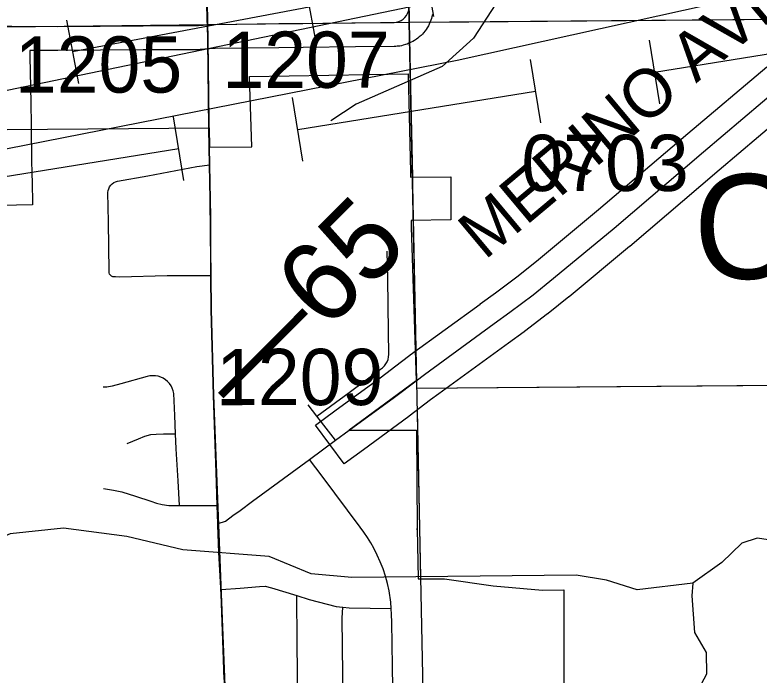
# Model space of a CAD drawing. Extents: x 23.6 to 68.7, y -63 to -29.
# Drawn here: x 44.182 to 45.109, y -47.394 to -46.572 of the extents above; entities that cross this region are included whole.
import ezdxf

# ---------------------------------------------------------------- set-up
doc = ezdxf.new("R2010")
doc.units = 0
for name, color, linetype in [('tdCoCityStreetMajor', 7, 'Continuous'), ('tdCoCityStreetMinor', 7, 'Continuous'), ('tdCoCorpBndry', 7, 'Continuous'), ('tdCoCorpTxt', 7, 'Continuous'), ('tdCoHydroRiver', 7, 'Continuous'), ('tdCoPipe', 7, 'Continuous'), ('tdCoPipe1', 7, 'Continuous'), ('tdCoPipe2', 7, 'Continuous'), ('tdCoPriCL', 7, 'Continuous'), ('tdCoPrimary', 7, 'Continuous'), ('tdCoPriNonDiv', 7, 'Continuous'), ('tdCoPriNonDivCL', 7, 'Continuous'), ('tdCoSecRdNmbr', 7, 'Continuous'), ('tdCoSecRdTxt', 7, 'Continuous'), ('tdCoSecRteBand', 7, 'Continuous'), ('tdCoSecRteCL', 7, 'Continuous'), ('tdCoSectLine', 7, 'Continuous'), ('tdCoSectLinePart', 7, 'Continuous'), ('tdCoSurfAsphalt', 7, 'Continuous'), ('tdCoSurfConc', 7, 'Continuous'), ('tdCoSurfGravel', 7, 'Continuous'), ('tdCoTwpBndry', 7, 'Continuous'), ('tdCoTwpBndryShd', 7, 'Continuous'), ('tdStHwyPriRefPost1', 7, 'Continuous'), ('tdStHwyPriRefPost5', 7, 'Continuous')]:
    doc.layers.add(name, color=color, linetype=linetype)

msp = doc.modelspace()

# ---------------------------------------------------------------- linework, layer by layer
at = {"layer": 'tdCoCityStreetMajor'}
msp.add_lwpolyline([(44.43533, -47.20498), (44.44421, -47.20219), (44.45368, -47.1952), (44.46246, -47.18871), (44.47794, -47.17738), (44.54883, -47.12549), (44.58151, -47.10141), (44.59843, -47.089)], dxfattribs=at)
at = {"layer": 'tdCoCityStreetMinor'}
for p, q in [((44.55816, -47.07134), (44.54723, -47.05726)), ((44.58151, -47.10141), (44.55816, -47.07134))]:
    msp.add_line(p, q, dxfattribs=at)
for points in [[(44.42653, -46.897), (44.37193, -46.89689), (44.31225, -46.89837), (44.30732, -46.89812), (44.30563, -46.89825), (44.30396, -46.89795), (44.30242, -46.89722), (44.30113, -46.89613), (44.30016, -46.89474), (44.29958, -46.89315), (44.29942, -46.89146), (44.29868, -46.82956), (44.29794, -46.79331), (44.29826, -46.79084), (44.29896, -46.78846), (44.30004, -46.78622), (44.30147, -46.78418), (44.3032, -46.78239), (44.3052, -46.78091), (44.30741, -46.77978), (44.30978, -46.77901), (44.34776, -46.77235), (44.40867, -46.76076), (44.42479, -46.75866)], [(44.55816, -47.07134), (44.59828, -47.04222), (44.63749, -47.01312), (44.63995, -47.01118), (44.64214, -47.00894), (44.64402, -47.00643), (44.64555, -47.00369), (44.64671, -47.00078), (44.64748, -46.99774), (44.64784, -46.99463), (44.64735, -46.96627), (44.64637, -46.90067), (44.64563, -46.86639)], [(44.38224, -47.09346), (44.38129, -47.07055), (44.38089, -47.06168), (44.38005, -47.04317), (44.37934, -47.03984), (44.37818, -47.03662), (44.37662, -47.03359), (44.37467, -47.03079), (44.37236, -47.02827), (44.36975, -47.02608), (44.36686, -47.02425), (44.36377, -47.02282), (44.36051, -47.02181), (44.35714, -47.02124), (44.35373, -47.02111), (44.35033, -47.02144), (44.34701, -47.02221), (44.31396, -47.03134), (44.30336, -47.03429), (44.2967, -47.03553), (44.29226, -47.03528)], [(44.3221, -47.10532), (44.33616, -47.09965), (44.34405, -47.09644), (44.35145, -47.09447), (44.35811, -47.09373), (44.36723, -47.09348), (44.38224, -47.09346)], [(44.38708, -47.1825), (44.38548, -47.15193), (44.38301, -47.11198), (44.38224, -47.09346)], [(44.6506, -47.31062), (44.6502, -47.30284), (44.64823, -47.28867), (44.64613, -47.27952), (44.64357, -47.27047), (44.64056, -47.26157), (44.63712, -47.25283), (44.63324, -47.24427), (44.62894, -47.23592), (44.62522, -47.22901), (44.62115, -47.2223), (44.61674, -47.21581), (44.61201, -47.20954), (44.56477, -47.14596), (44.54883, -47.12549)], [(44.29251, -47.16154), (44.30484, -47.16376), (44.3152, -47.16549), (44.33221, -47.17116), (44.35145, -47.17733), (44.3586, -47.17955), (44.3655, -47.18127), (44.37364, -47.1825), (44.38708, -47.1825)], [(44.38708, -47.1825), (44.40052, -47.1825), (44.43449, -47.1825)], [(44.43908, -47.28707), (44.46247, -47.28547), (44.48664, -47.28325), (44.49379, -47.283), (44.50168, -47.28497), (44.53304, -47.29471)], [(44.53549, -47.49885), (44.53451, -47.4302), (44.53352, -47.35276), (44.53304, -47.29471)], [(44.53304, -47.29471), (44.54853, -47.29952), (44.58232, -47.3084), (44.59033, -47.30926)], [(44.59271, -47.49857), (44.59098, -47.42773), (44.58975, -47.32292), (44.59033, -47.30926)], [(44.59033, -47.30926), (44.59835, -47.31013), (44.6506, -47.31062)], [(44.6537, -47.49826), (44.65355, -47.47212), (44.65315, -47.4363), (44.65217, -47.38256), (44.65138, -47.32784), (44.65099, -47.31839), (44.6506, -47.31062)]]:
    msp.add_lwpolyline(points, dxfattribs=at)
at = {"layer": 'tdCoCorpBndry'}
msp.add_lwpolyline([(44.17253, -46.71469), (44.4239, -46.71264), (44.42437, -46.73698), (44.4771, -46.73639), (44.4744, -46.64887), (44.67168, -46.64559), (44.6745, -46.76805), (44.67459, -46.77414), (44.72479, -46.77365), (44.72482, -46.82729), (44.67537, -46.82819), (44.67549, -46.83627), (44.6816, -47.02738), (44.59843, -47.089), (44.68233, -47.08889), (44.68301, -47.21306), (44.6831, -47.21107), (44.68436, -47.27368), (44.71704, -47.27404), (44.77779, -47.28278), (44.83884, -47.28807), (44.86565, -47.28771), (44.86561, -47.37656), (44.86544, -47.51672)], dxfattribs=at)
at = {"layer": 'tdCoHydroRiver'}
for points in [[(45.18828, -45.88685), (45.08634, -45.95728), (45.00781, -45.99907), (44.97332, -46.02465), (44.96411, -46.05158), (44.95201, -46.10694), (44.95079, -46.14484), (44.9402, -46.19387), (44.91684, -46.22725), (44.82612, -46.31493), (44.8106, -46.34349), (44.80139, -46.37041), (44.80848, -46.45243), (44.798, -46.51251), (44.78107, -46.55845), (44.75306, -46.60134), (44.71393, -46.63644), (44.60704, -46.68323), (44.57567, -46.70405)], [(45.50139, -47.16484), (45.46149, -47.1606), (45.41828, -47.1422), (45.38157, -47.13634), (45.35447, -47.13668), (45.27334, -47.16139), (45.23995, -47.17445), (45.21334, -47.19838), (45.17724, -47.21925), (45.14575, -47.22902), (45.10623, -47.22308), (45.08735, -47.22957), (45.06233, -47.25349), (45.02626, -47.27909)], [(45.02626, -47.27909), (44.95689, -47.28764), (44.91889, -47.27538), (44.88095, -47.26943), (44.60157, -47.27208), (44.55102, -47.26783), (44.49873, -47.24623), (44.39131, -47.23778), (44.32169, -47.22108), (44.24267, -47.21078), (44.17644, -47.21772), (44.11512, -47.24357), (44.05364, -47.25204), (43.96388, -47.27499), (43.92769, -47.28797), (43.89157, -47.30725), (43.86342, -47.33436), (43.85728, -47.35336), (43.83533, -47.36935), (43.79594, -47.37604)], [(45.02626, -47.27909), (45.02484, -47.29489), (45.02842, -47.34064), (45.04287, -47.36575), (45.04312, -47.39258), (45.02606, -47.42432)]]:
    msp.add_lwpolyline(points, dxfattribs=at)
at = {"layer": 'tdCoPipe'}
for points in [[(46.13384, -46.22766), (45.77671, -46.33515), (44.92551, -46.50974), (44.1163, -46.67771), (43.38688, -46.82044), (42.92001, -46.8308), (42.56187, -46.8739), (42.33804, -46.91719), (42.05097, -47.01969), (41.76718, -47.07384), (41.35148, -47.15394), (40.38237, -47.35221), (40.14235, -47.38565), (39.62333, -47.52549), (39.21251, -47.53105), (38.65254, -47.7459), (38.1901, -47.78435), (37.66629, -48.13554), (36.78259, -48.28432), (36.20062, -48.23985)], [(46.12145, -46.33448), (45.8873, -46.3578), (45.26428, -46.51117), (44.73291, -46.62907), (43.89358, -46.79343), (43.34186, -46.89148), (42.62588, -46.99578), (42.10647, -47.10949), (41.62221, -47.16234), (41.47986, -47.16025), (40.13146, -47.46025), (39.56835, -47.60069), (39.20335, -47.58752), (37.66702, -48.18383), (36.36022, -48.45302)]]:
    msp.add_lwpolyline(points, dxfattribs=at)
at = {"layer": 'tdCoPipe1'}
for p, q in [((44.9849, -46.68288), (44.97218, -46.60373)), ((44.8368, -46.70669), (44.82408, -46.62754)), ((44.54061, -46.75431), (44.52788, -46.67516)), ((44.39251, -46.77813), (44.37978, -46.69897))]:
    msp.add_line(p, q, dxfattribs=at)
for points in [[(44.97854, -46.6433), (45.27474, -46.59568)], [(44.53425, -46.71474), (44.83044, -46.66712)], [(44.08995, -46.78617), (44.38615, -46.73855)]]:
    msp.add_lwpolyline(points, dxfattribs=at)
at = {"layer": 'tdCoPipe2'}
for p, q in [((44.68861, -46.49538), (44.70347, -46.57416)), ((44.54121, -46.52318), (44.55606, -46.60195)), ((44.2464, -46.57877), (44.26126, -46.65755))]:
    msp.add_line(p, q, dxfattribs=at)
msp.add_lwpolyline([(44.54864, -46.56256), (44.25383, -46.61816)], dxfattribs=at)
at = {"layer": 'tdCoPriCL'}
msp.add_lwpolyline([(44.4427, -47.39905), (44.44146, -47.3623), (44.439, -47.29276), (44.4387, -47.28707), (44.43859, -47.28497), (44.43629, -47.24097), (44.43495, -47.20498), (44.43411, -47.1825), (44.43259, -47.14134), (44.43181, -47.11829), (44.42938, -47.04566), (44.42642, -46.93863), (44.42615, -46.897), (44.42568, -46.82347), (44.42442, -46.75866), (44.42399, -46.73698), (44.42353, -46.71345), (44.42352, -46.71262), (44.42223, -46.60349), (44.42187, -46.58466), (44.42091, -46.53437)], dxfattribs=at)
at = {"layer": 'tdCoPrimary'}
for p, q in [((44.4239, -46.71265), (44.4239, -46.71262)), ((44.4239, -46.71265), (44.4239, -46.71262)), ((44.42437, -46.73699), (44.4239, -46.71265)), ((44.42437, -46.73699), (44.4239, -46.71265)), ((44.43236, -47.12319), (44.43219, -47.11829)), ((44.43236, -47.12319), (44.43219, -47.11829))]:
    msp.add_line(p, q, dxfattribs=at)
for points in [[(44.42214, -46.57904), (44.42039, -46.48685), (44.41989, -46.42396), (44.4196, -46.41143), (44.41866, -46.37218), (44.41718, -46.29893), (44.41718, -46.28882), (44.41546, -46.25701), (44.41274, -46.23482), (44.41089, -46.22273), (44.40855, -46.20744), (44.40263, -46.17958), (44.39523, -46.15418), (44.38586, -46.12384), (44.37107, -46.08069), (44.34025, -45.99029)], [(44.42214, -46.57904), (44.42039, -46.48685), (44.41989, -46.42396), (44.4196, -46.41143), (44.41866, -46.37218), (44.41718, -46.29893), (44.41718, -46.28882), (44.41546, -46.25701), (44.41274, -46.23482), (44.41089, -46.22273), (44.40855, -46.20744), (44.40263, -46.17958), (44.39523, -46.15418), (44.38586, -46.12384), (44.37107, -46.08069), (44.34025, -45.99029)], [(44.44308, -47.39905), (44.44184, -47.3623), (44.43939, -47.29304), (44.43938, -47.29276), (44.43908, -47.28707), (44.43897, -47.28497), (44.43666, -47.24097), (44.43541, -47.20723), (44.43533, -47.20498), (44.43449, -47.1825), (44.43442, -47.1806), (44.43296, -47.14134), (44.43236, -47.12319), (44.43219, -47.11829), (44.42976, -47.04566), (44.4268, -46.93863), (44.42653, -46.897), (44.42632, -46.86428), (44.42606, -46.82347), (44.42479, -46.75866), (44.42437, -46.73699), (44.4239, -46.71265), (44.4239, -46.71262), (44.42384, -46.70978), (44.42261, -46.60349), (44.42225, -46.58466), (44.42214, -46.57904), (44.42039, -46.48685)], [(44.4239, -46.71262), (44.42384, -46.70978), (44.42261, -46.60349), (44.42225, -46.58466), (44.42214, -46.57904)], [(44.4239, -46.71262), (44.42384, -46.70978), (44.42261, -46.60349), (44.42225, -46.58466), (44.42214, -46.57904)], [(44.42632, -46.86428), (44.42606, -46.82347), (44.42479, -46.75866), (44.42437, -46.73699), (44.42437, -46.73699)], [(44.42632, -46.86428), (44.42606, -46.82347), (44.42479, -46.75866), (44.42437, -46.73699), (44.42437, -46.73699)], [(44.43219, -47.11829), (44.42976, -47.04566), (44.4268, -46.93863), (44.42653, -46.897), (44.42632, -46.86428)], [(44.43219, -47.11829), (44.42976, -47.04566), (44.4268, -46.93863), (44.42653, -46.897), (44.42632, -46.86428)], [(44.43449, -47.1825), (44.43442, -47.1806), (44.43296, -47.14134), (44.43236, -47.12319)], [(44.43449, -47.1825), (44.43442, -47.1806), (44.43296, -47.14134), (44.43236, -47.12319)], [(44.43939, -47.29304), (44.43938, -47.29276), (44.43908, -47.28707), (44.43897, -47.28497), (44.43666, -47.24097), (44.43541, -47.20723), (44.43533, -47.20498), (44.43449, -47.1825)], [(44.43939, -47.29304), (44.43938, -47.29276), (44.43908, -47.28707), (44.43897, -47.28497), (44.43666, -47.24097), (44.43541, -47.20723), (44.43533, -47.20498), (44.43449, -47.1825)], [(44.45605, -47.64075), (44.45596, -47.63939), (44.45146, -47.56896), (44.45077, -47.55693), (44.44956, -47.53574), (44.44944, -47.53374), (44.44751, -47.50015), (44.44604, -47.47155), (44.44308, -47.39905), (44.44184, -47.3623), (44.43939, -47.29304)], [(44.45605, -47.64075), (44.45596, -47.63939), (44.45146, -47.56896), (44.45077, -47.55693), (44.44956, -47.53574), (44.44944, -47.53374), (44.44751, -47.50015), (44.44604, -47.47155), (44.44308, -47.39905), (44.44184, -47.3623), (44.43939, -47.29304)]]:
    msp.add_lwpolyline(points, dxfattribs=at)
at = {"layer": 'tdCoPriNonDiv'}
msp.add_lwpolyline([(44.41684, -46.29892), (44.42227, -46.60348), (44.42646, -46.93862), (44.42942, -47.04565), (44.43904, -47.29275), (44.44717, -47.50015)], dxfattribs=at)
at = {"layer": 'tdCoPriNonDivCL'}
for points in [[(44.4427, -47.39905), (44.44146, -47.3623), (44.439, -47.29276), (44.4387, -47.28707), (44.43859, -47.28497), (44.43629, -47.24097), (44.43503, -47.20723), (44.43495, -47.20498), (44.43411, -47.1825), (44.43404, -47.1806), (44.43259, -47.14134), (44.43181, -47.11829), (44.42938, -47.04566), (44.42642, -46.93863), (44.42615, -46.897), (44.42568, -46.82347), (44.42442, -46.75866), (44.42442, -46.75866), (44.42399, -46.73699), (44.42399, -46.73699), (44.42352, -46.71265), (44.42352, -46.71262), (44.42346, -46.70978), (44.42223, -46.60349), (44.42187, -46.58466), (44.42176, -46.57904), (44.42001, -46.48685)], [(44.4427, -47.39905), (44.44146, -47.3623), (44.439, -47.29276), (44.4387, -47.28707), (44.43859, -47.28497), (44.43629, -47.24097), (44.43503, -47.20723), (44.43495, -47.20498), (44.43411, -47.1825), (44.43404, -47.1806), (44.43259, -47.14134), (44.43181, -47.11829), (44.42938, -47.04566), (44.42642, -46.93863), (44.42615, -46.897), (44.42568, -46.82347), (44.42442, -46.75866), (44.42399, -46.73699), (44.42399, -46.73699), (44.42352, -46.71265), (44.42352, -46.71262), (44.42346, -46.70978), (44.42223, -46.60349), (44.42187, -46.58466), (44.42176, -46.57904), (44.42001, -46.48685)]]:
    msp.add_lwpolyline(points, dxfattribs=at)
at = {"layer": 'tdCoSecRteBand'}
for points in [[(44.70214, -46.57162), (44.70145, -46.57456), (44.70093, -46.57676), (44.70008, -46.57886), (44.69895, -46.58166), (44.6981, -46.58376), (44.69695, -46.58571), (44.69541, -46.58831), (44.69426, -46.59027), (44.69282, -46.59203), (44.69093, -46.59434), (44.6895, -46.5961), (44.6878, -46.59764), (44.68557, -46.59965), (44.68389, -46.60117), (44.682, -46.60242), (44.67948, -46.60409), (44.6776, -46.60534), (44.67554, -46.60629), (44.6728, -46.60756), (44.67075, -46.60851), (44.66857, -46.60915), (44.66567, -46.60999), (44.6635, -46.61063), (44.66125, -46.61093), (44.65826, -46.61132), (44.65639, -46.61157), (44.6545, -46.61159), (44.60625, -46.61192), (44.54107, -46.61274), (44.54104, -46.61274), (44.54102, -46.61274), (44.51095, -46.61307), (44.43152, -46.61404), (44.42451, -46.61457), (44.41291, -46.61545), (44.41181, -46.61553), (44.41072, -46.61553), (44.34193, -46.6157), (44.23567, -46.61668), (44.23544, -46.61669), (44.23522, -46.61668), (44.20076, -46.61649), (44.20094, -46.62385), (44.20095, -46.62396), (44.20095, -46.62407), (44.20197, -46.68143), (44.20248, -46.70909), (44.20248, -46.70923), (44.20248, -46.70937), (44.20253, -46.71442), (44.20286, -46.75096), (44.20337, -46.77164), (44.20337, -46.77169), (44.20337, -46.77174), (44.20351, -46.77867), (44.20415, -46.80866), (44.14416, -46.80993)], [(45.15686, -46.68257), (45.05894, -46.76538), (44.94768, -46.86021), (44.94751, -46.86035), (44.94735, -46.86049), (44.87205, -46.9228), (44.87191, -46.92291), (44.87177, -46.92302), (44.84613, -46.94374), (44.84574, -46.94405), (44.84534, -46.94435), (44.81657, -46.96605), (44.81633, -46.96624), (44.81608, -46.96642), (44.79655, -46.98053), (44.70985, -47.04363), (44.6997, -47.0513), (44.69969, -47.05131), (44.69968, -47.05133), (44.69965, -47.05134), (44.67292, -47.07157), (44.67274, -47.07171), (44.67256, -47.07184), (44.61617, -47.11319), (44.59198, -47.13093), (44.55649, -47.08255), (44.58069, -47.06481), (44.63689, -47.02359), (44.66347, -47.00348), (44.66348, -47.00347), (44.66349, -47.00346), (44.66352, -47.00345), (44.67387, -46.99561), (44.67409, -46.99544), (44.67432, -46.99528), (44.76129, -46.93198), (44.76133, -46.93195), (44.76137, -46.93192), (44.78068, -46.91797), (44.80881, -46.89675), (44.83393, -46.87646), (44.90893, -46.8144), (45.02006, -46.71968), (45.02011, -46.71964), (45.02015, -46.71961), (45.11814, -46.63675)]]:
    msp.add_lwpolyline(points, dxfattribs=at)
at = {"layer": 'tdCoSecRteCL'}
for points in [[(44.16999, -46.58615), (44.17834, -46.58636), (44.23539, -46.58669), (44.34176, -46.5857), (44.41064, -46.58553), (44.42225, -46.58466), (44.43021, -46.58405), (44.5106, -46.58307), (44.54069, -46.58274), (44.60596, -46.58192), (44.65429, -46.58159), (44.65728, -46.58119), (44.66018, -46.58034), (44.66292, -46.57907), (44.66544, -46.57741), (44.66767, -46.57539), (44.66768, -46.57538), (44.66959, -46.57304), (44.67113, -46.57044)], [(44.59843, -47.089), (44.65482, -47.04765), (44.68157, -47.02741), (44.6816, -47.02738), (44.69197, -47.01954), (44.77894, -46.95624), (44.7985, -46.9421), (44.82728, -46.9204), (44.85292, -46.89968), (44.92822, -46.83738), (45.03952, -46.74251), (45.13751, -46.65965)]]:
    msp.add_lwpolyline(points, dxfattribs=at)
at = {"layer": 'tdCoSectLine'}
for points in [[(44.65901, -45.60634), (44.67314, -46.58129)], [(44.67314, -46.58129), (45.47864, -46.57476), (45.506, -46.57523), (45.63029, -46.57389), (45.64784, -46.57359)], [(43.67102, -46.59281), (44.67314, -46.58129)], [(44.67314, -46.58129), (44.69349, -47.57678)]]:
    msp.add_lwpolyline(points, dxfattribs=at)
at = {"layer": 'tdCoSectLinePart'}
for points in [[(44.69834, -46.58109), (45.18796, -46.57711)], [(44.67365, -46.60658), (44.67708, -46.7741)], [(44.67818, -46.82813), (44.6815, -46.99061)], [(44.683, -47.06394), (44.68729, -47.27371)]]:
    msp.add_lwpolyline(points, dxfattribs=at)
at = {"layer": 'tdCoSurfAsphalt'}
msp.add_lwpolyline([(44.42225, -46.58466), (44.43021, -46.58405), (44.5106, -46.58307), (44.54069, -46.58274), (44.60596, -46.58192), (44.65429, -46.58159), (44.65728, -46.58119), (44.66018, -46.58034), (44.66292, -46.57907), (44.66544, -46.57741), (44.66767, -46.57539), (44.66768, -46.57538), (44.66959, -46.57304), (44.67113, -46.57044), (44.67226, -46.56764), (44.67295, -46.56471), (44.6732, -46.5617), (44.67139, -46.47292), (44.67007, -46.37016), (44.66975, -46.31361), (44.66909, -46.27645), (44.66711, -46.1783)], dxfattribs=at)
at = {"layer": 'tdCoSurfConc'}
msp.add_lwpolyline([(44.59843, -47.089), (44.65482, -47.04765), (44.68157, -47.02741), (44.6816, -47.02738), (44.69197, -47.01954), (44.77894, -46.95624), (44.7985, -46.9421), (44.82728, -46.9204), (44.85292, -46.89968), (44.92822, -46.83738), (45.03952, -46.74251), (45.13751, -46.65965)], dxfattribs=at)
at = {"layer": 'tdCoSurfGravel'}
msp.add_lwpolyline([(43.45052, -46.5954), (43.56643, -46.59343), (43.64074, -46.59195), (43.67136, -46.59282), (43.72047, -46.59063), (43.83128, -46.58899), (43.93058, -46.58767), (44.02594, -46.58603), (44.1037, -46.5857), (44.15105, -46.5857), (44.16999, -46.58615), (44.17834, -46.58636), (44.23539, -46.58669), (44.34176, -46.5857), (44.41064, -46.58553), (44.42225, -46.58466)], dxfattribs=at)
at = {"layer": 'tdCoTwpBndry'}
msp.add_lwpolyline([(45.46625, -47.57822), (45.28864, -47.57976), (45.29129, -47.03202), (44.68245, -47.037)], dxfattribs=at)
at = {"layer": 'tdCoTwpBndryShd'}
msp.add_lwpolyline([(45.46625, -47.57822), (45.28864, -47.57976), (45.29129, -47.03202), (44.68245, -47.037), (44.67314, -46.58129), (44.65901, -45.60634), (44.64379, -44.60418), (44.62891, -43.60861), (44.61259, -42.61213), (44.60056, -41.60864), (44.59599, -40.61322), (44.56788, -39.60755), (44.55863, -38.60821), (44.54344, -37.60762), (44.52492, -36.61012), (44.52043, -35.60645), (44.49362, -34.61242), (44.48167, -33.63996)], dxfattribs=at)

# ---------------------------------------------------------------- texts
at = {"layer": 'tdCoCorpTxt'}
msp.add_text('OSKALOOSA', height=0.13, rotation=0.46989, dxfattribs=at).set_placement((45.02808, -46.90106))
at = {"layer": 'tdCoSecRdNmbr'}
for s, rotation, p in [('1207', 0.03466, (44.44051, -46.66305)), ('1205', 0.03466, (44.18223, -46.66902)), ('0703', 0.03506, (44.81284, -46.7914)), ('1209', 0.03466, (44.43269, -47.05782))]:
    msp.add_text(s, height=0.07, rotation=rotation, dxfattribs=at).set_placement(p)
at = {"layer": 'tdCoSecRdTxt'}
msp.add_text('MERINO AVE', height=0.06, rotation=39.94942, dxfattribs=at).set_placement((44.76703, -46.87815))
at = {"layer": 'tdStHwyPriRefPost1'}
msp.add_text('‒‒65', height=0.1, rotation=45, dxfattribs=at).set_placement((44.46448, -47.07189))
at = {"layer": 'tdStHwyPriRefPost5'}
msp.add_text('‒‒65', height=0.1, rotation=45, dxfattribs=at).set_placement((44.46448, -47.07189))

doc.saveas('drawing.dxf')
